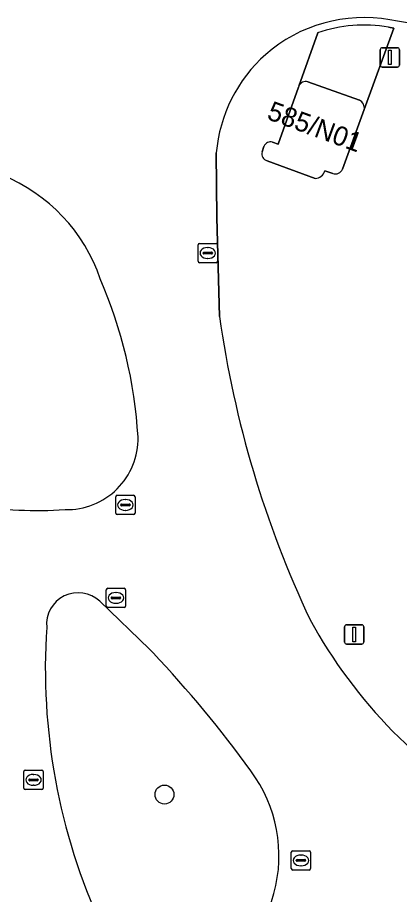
# Model space of a CAD drawing. Extents: x 155275 to 156265, y 382654 to 383635.
# Drawn here: x 155765.33 to 155785.08, y 383513.37 to 383558.74 of the extents above; entities that cross this region are included whole.
import ezdxf

# ---------------------------------------------------------------- set-up
doc = ezdxf.new("R2010")
doc.units = 0
for name, color, linetype in [('IMGEO_Boom', 7, 'Continuous'), ('IMGEO_Groenvoorziening', 7, 'Continuous'), ('IMGEO_Kolk', 7, 'Continuous'), ('IMGEO_Lichtmast', 7, 'Continuous'), ('IMGEO_Pand', 7, 'Continuous'), ('IMGEO_Pand_nummerreeks', 7, 'Continuous'), ('IMGEO_Rijbaan_lokaal_open', 7, 'Continuous'), ('IMGEO_Rioolput', 7, 'Continuous'), ('IMGEO_Voetpad_open', 7, 'Continuous')]:
    doc.layers.add(name, color=color, linetype=linetype)

msp = doc.modelspace()

# ---------------------------------------------------------------- linework, layer by layer
at = {"layer": 'IMGEO_Boom'}
msp.add_circle((155772.931, 383518.538), 0.489, dxfattribs=at)
at = {"layer": 'IMGEO_Groenvoorziening'}
for points in [[(155779.883, 383555.189), (155780.854, 383557.945)], [(155784.518, 383558.235), (155784.794, 383558.187), (155783.26, 383553.976), (155782.144, 383550.892)], [(155778.525, 383552.285), (155778.817, 383552.181), (155779.864, 383555.131)], [(155777.977, 383551.79), (155778.078, 383552.072)], [(155775.611, 383551.731), (155775.631, 383548.39), (155775.78, 383543.276)], [(155780.72, 383550.412), (155778.241, 383551.325)], [(155781.637, 383550.662), (155781.222, 383550.809)], [(155772.343, 383525.871), (155772.16, 383526.063), (155769.584, 383528.545)]]:
    msp.add_lwpolyline(points, dxfattribs=at)
for centre, radius, start, end in [((155783.245, 383551.033), 7.704, 80.0002, 131.2194), ((155778.006, 383519.744), 39.428, 61.262, 80.3972), ((155783.245, 383551.023), 7.323, 79.9922, 109.0587), ((155783.228, 383551.099), 7.643, 131.4445, 175.2547), ((155780.183, 383555.059), 0.327, 156.5118, 167.212), ((155778.411, 383551.948), 0.355, 71.3257, 159.6308), ((155778.349, 383551.694), 0.385, 165.5535, 253.6173), ((155780.692, 383550.964), 0.553, 272.9518, 343.7247), ((155781.759, 383551.067), 0.423, 253.1958, 335.6069), ((155761.247, 383542.388), 8.827, 18.6662, 68.0833), ((155747.236, 383535.539), 24.375, 3.5108, 23.3821), ((155829.861, 383550.862), 54.61, 187.9844, 205.2345), ((155767.882, 383536.964), 3.685, 268.6155, 1.0647), ((155766.379, 383554.749), 21.516, 260.9724, 273.7682), ((155768.47, 383527.344), 1.638, 47.1573, 185.454), ((155803.253, 383540.01), 25.96, 208.6079, 240.471), ((155798.773, 383525.065), 32.005, 176.1962, 204.6157), ((155727.768, 383483.838), 61.268, 35.8927, 43.31908), ((155771.5, 383515.369), 7.355, 292.5296, 36.6326)]:
    msp.add_arc(centre, radius, start, end, dxfattribs=at)
at = {"layer": 'IMGEO_Kolk'}
for p, q in [((155774.746, 383547.054), (155775.598, 383547.054)), ((155774.671, 383546.128), (155774.671, 383546.98)), ((155774.973, 383546.597), (155775.371, 383546.597)), ((155775.159, 383546.834), (155775.184, 383546.834)), ((155775.672, 383546.98), (155775.672, 383546.128)), ((155774.93, 383546.548), (155774.93, 383546.56)), ((155775.368, 383546.511), (155774.97, 383546.511)), ((155775.182, 383546.274), (155775.157, 383546.274)), ((155775.414, 383546.56), (155775.414, 383546.548)), ((155775.598, 383546.054), (155774.746, 383546.054)), ((155769.922, 383528.285), (155769.922, 383529.137)), ((155769.997, 383529.211), (155770.849, 383529.211)), ((155770.41, 383528.991), (155770.435, 383528.991)), ((155770.923, 383529.137), (155770.923, 383528.285)), ((155770.181, 383528.705), (155770.181, 383528.717)), ((155770.619, 383528.668), (155770.221, 383528.668)), ((155770.224, 383528.754), (155770.622, 383528.754)), ((155770.433, 383528.431), (155770.408, 383528.431)), ((155770.665, 383528.717), (155770.665, 383528.705)), ((155770.849, 383528.211), (155769.997, 383528.211)), ((155765.657, 383518.871), (155765.657, 383519.723)), ((155765.732, 383519.797), (155766.584, 383519.797)), ((155766.145, 383519.577), (155766.17, 383519.577)), ((155766.658, 383519.723), (155766.658, 383518.871)), ((155765.916, 383519.291), (155765.916, 383519.303)), ((155766.354, 383519.254), (155765.956, 383519.254)), ((155765.959, 383519.34), (155766.357, 383519.34)), ((155766.168, 383519.017), (155766.143, 383519.017)), ((155766.4, 383519.303), (155766.4, 383519.291)), ((155766.584, 383518.797), (155765.732, 383518.797)), ((155779.489, 383514.705), (155779.489, 383515.557)), ((155779.564, 383515.631), (155780.416, 383515.631)), ((155779.977, 383515.411), (155780.002, 383515.411)), ((155780.49, 383515.557), (155780.49, 383514.705)), ((155779.748, 383515.125), (155779.748, 383515.137)), ((155780.186, 383515.088), (155779.788, 383515.088)), ((155779.791, 383515.174), (155780.189, 383515.174)), ((155780, 383514.851), (155779.975, 383514.851)), ((155780.232, 383515.137), (155780.232, 383515.125)), ((155780.416, 383514.631), (155779.564, 383514.631))]:
    msp.add_line(p, q, dxfattribs=at)
for points in [[(155774.746, 383547.054), (155775.598, 383547.054)], [(155774.671, 383546.128), (155774.671, 383546.98)], [(155775.672, 383546.98), (155775.672, 383546.128)], [(155775.598, 383546.054), (155774.746, 383546.054)], [(155769.922, 383528.285), (155769.922, 383529.137)], [(155769.997, 383529.211), (155770.849, 383529.211)], [(155770.923, 383529.137), (155770.923, 383528.285)], [(155770.849, 383528.211), (155769.997, 383528.211)], [(155765.657, 383518.871), (155765.657, 383519.723)], [(155765.732, 383519.797), (155766.584, 383519.797)], [(155766.658, 383519.723), (155766.658, 383518.871)], [(155766.584, 383518.797), (155765.732, 383518.797)], [(155779.489, 383514.705), (155779.489, 383515.557)], [(155779.564, 383515.631), (155780.416, 383515.631)], [(155780.49, 383515.557), (155780.49, 383514.705)], [(155780.416, 383514.631), (155779.564, 383514.631)]]:
    msp.add_lwpolyline(points, dxfattribs=at)
for centre, radius, start, end in [((155774.748, 383546.978), 0.0765, 91.552, 178.448), ((155774.748, 383546.978), 0.0765, 91.552, 178.448), ((155775.596, 383546.978), 0.0765, 1.552, 88.448), ((155775.596, 383546.978), 0.0765, 1.552, 88.448), ((155774.97, 383546.557), 0.0403, 85.8775, 175.7526), ((155775.375, 383546.559), 0.0386, 1.7309, 96.639), ((155774.748, 383546.13), 0.0765, 181.552, 268.448), ((155774.748, 383546.13), 0.0765, 181.552, 268.448), ((155774.967, 383546.547), 0.0366, 178.938, 274.7102), ((155775.371, 383546.554), 0.043, 264.8664, 352.4533), ((155775.596, 383546.13), 0.0765, 271.552, 358.448), ((155775.596, 383546.13), 0.0765, 271.552, 358.448), ((155769.999, 383529.135), 0.0765, 91.552, 178.448), ((155769.999, 383529.135), 0.0765, 91.552, 178.448), ((155770.847, 383529.135), 0.0765, 1.552, 88.448), ((155770.847, 383529.135), 0.0765, 1.552, 88.448), ((155770.221, 383528.714), 0.0403, 85.8775, 175.7526), ((155770.218, 383528.704), 0.0366, 178.938, 274.7102), ((155770.622, 383528.711), 0.043, 264.8664, 352.4533), ((155770.626, 383528.716), 0.0386, 1.7309, 96.639), ((155769.999, 383528.287), 0.0765, 181.552, 268.448), ((155769.999, 383528.287), 0.0765, 181.552, 268.448), ((155770.847, 383528.287), 0.0765, 271.552, 358.448), ((155770.847, 383528.287), 0.0765, 271.552, 358.448), ((155765.734, 383519.721), 0.0765, 91.552, 178.448), ((155765.734, 383519.721), 0.0765, 91.552, 178.448), ((155766.582, 383519.721), 0.0765, 1.552, 88.448), ((155766.582, 383519.721), 0.0765, 1.552, 88.448), ((155765.956, 383519.3), 0.0403, 85.8775, 175.7526), ((155765.953, 383519.29), 0.0366, 178.938, 274.7102), ((155766.357, 383519.297), 0.043, 264.8664, 352.4533), ((155766.361, 383519.302), 0.0386, 1.7309, 96.639), ((155765.734, 383518.873), 0.0765, 181.552, 268.448), ((155765.734, 383518.873), 0.0765, 181.552, 268.448), ((155766.582, 383518.873), 0.0765, 271.552, 358.448), ((155766.582, 383518.873), 0.0765, 271.552, 358.448), ((155779.566, 383515.555), 0.0765, 91.552, 178.448), ((155779.566, 383515.555), 0.0765, 91.552, 178.448), ((155780.414, 383515.555), 0.0765, 1.552, 88.448), ((155780.414, 383515.555), 0.0765, 1.552, 88.448), ((155779.788, 383515.134), 0.0403, 85.8775, 175.7526), ((155779.785, 383515.124), 0.0366, 178.938, 274.7102), ((155780.189, 383515.131), 0.043, 264.8664, 352.4533), ((155780.193, 383515.136), 0.0386, 1.7309, 96.639), ((155779.566, 383514.707), 0.0765, 181.552, 268.448), ((155779.566, 383514.707), 0.0765, 181.552, 268.448), ((155780.414, 383514.707), 0.0765, 271.552, 358.448), ((155780.414, 383514.707), 0.0765, 271.552, 358.448)]:
    msp.add_arc(centre, radius, start, end, dxfattribs=at)
for centre, major_axis, ratio, start_param, end_param in [((155775.158, 383546.554), (-0.387, 0.002), 0.722429, 4.712389, 7.853982), ((155775.183, 383546.554), (-0.39, 0.002), 0.717154, 1.570796, 4.712389), ((155770.409, 383528.711), (-0.387, 0.002), 0.722429, 4.712389, 7.853982), ((155770.434, 383528.711), (-0.39, 0.002), 0.717154, 1.570796, 4.712389), ((155766.144, 383519.297), (-0.387, 0.002), 0.722429, 4.712389, 7.853982), ((155766.169, 383519.297), (-0.39, 0.002), 0.717154, 1.570796, 4.712389), ((155779.976, 383515.131), (-0.387, 0.002), 0.722429, 4.712389, 7.853982), ((155780.001, 383515.131), (-0.39, 0.002), 0.717154, 1.570796, 4.712389)]:
    msp.add_ellipse(centre, major_axis=major_axis, ratio=ratio, start_param=start_param, end_param=end_param, dxfattribs=at)
at = {"layer": 'IMGEO_Lichtmast'}
for p, q in [((155784.091, 383556.274), (155784.091, 383557.074)), ((155784.091, 383557.074), (155784.091, 383556.274)), ((155784.191, 383557.174), (155784.981, 383557.174)), ((155784.981, 383557.174), (155784.191, 383557.174)), ((155785.081, 383557.074), (155785.081, 383556.274)), ((155785.081, 383556.274), (155785.081, 383557.074)), ((155784.981, 383556.174), (155784.191, 383556.174)), ((155784.191, 383556.174), (155784.981, 383556.174)), ((155782.246, 383526.421), (155782.246, 383527.221)), ((155782.246, 383527.221), (155782.246, 383526.421)), ((155782.346, 383527.321), (155783.136, 383527.321)), ((155783.136, 383527.321), (155782.346, 383527.321)), ((155783.236, 383527.221), (155783.236, 383526.421)), ((155783.236, 383526.421), (155783.236, 383527.221)), ((155783.136, 383526.321), (155782.346, 383526.321)), ((155782.346, 383526.321), (155783.136, 383526.321))]:
    msp.add_line(p, q, dxfattribs=at)
for points in [[(155784.511, 383557.049), (155784.661, 383557.049), (155784.661, 383556.299), (155784.511, 383556.299), (155784.511, 383557.049)], [(155782.666, 383527.196), (155782.816, 383527.196), (155782.816, 383526.446), (155782.666, 383526.446), (155782.666, 383527.196)]]:
    msp.add_lwpolyline(points, dxfattribs=at)
for centre, start, end in [((155784.191, 383557.074), 90, 180), ((155784.191, 383557.074), 90, 180), ((155784.981, 383557.074), 0, 90), ((155784.981, 383557.074), 360, 90), ((155784.191, 383556.274), 180, 270), ((155784.191, 383556.274), 180, 270), ((155784.981, 383556.274), 270, 0), ((155784.981, 383556.274), 270, 0), ((155782.346, 383527.221), 90, 180), ((155782.346, 383527.221), 90, 180), ((155783.136, 383527.221), 0, 90), ((155783.136, 383527.221), 360, 90), ((155782.346, 383526.421), 180, 270), ((155782.346, 383526.421), 180, 270), ((155783.136, 383526.421), 270, 0), ((155783.136, 383526.421), 270, 0)]:
    msp.add_arc(centre, 0.1, start, end, dxfattribs=at)
at = {"layer": 'IMGEO_Pand'}
for points in [[(155783.011, 383554.462), (155780.35, 383555.414)], [(155779.864, 383555.131), (155778.817, 383552.181), (155778.525, 383552.285)], [(155782.144, 383550.892), (155783.26, 383553.976)], [(155778.078, 383552.072), (155777.977, 383551.79)], [(155778.241, 383551.325), (155780.72, 383550.412)], [(155781.222, 383550.809), (155781.637, 383550.662)]]:
    msp.add_lwpolyline(points, dxfattribs=at)
for centre, radius, start, end in [((155780.243, 383555.04), 0.389, 73.9817, 157.4677), ((155780.183, 383555.059), 0.327, 156.5118, 167.212), ((155782.824, 383554.059), 0.444, 349.1695, 65.0868), ((155778.411, 383551.948), 0.355, 71.3257, 159.6308), ((155778.349, 383551.694), 0.385, 165.5535, 253.6173), ((155780.692, 383550.964), 0.553, 272.9518, 343.7247), ((155781.759, 383551.067), 0.423, 253.1958, 335.6069)]:
    msp.add_arc(centre, radius, start, end, dxfattribs=at)
at = {"layer": 'IMGEO_Rijbaan_lokaal_open'}
for points in [[(155775.78, 383543.276), (155775.631, 383548.39), (155775.611, 383551.731)], [(155769.584, 383528.545), (155772.16, 383526.063), (155772.343, 383525.871)]]:
    msp.add_lwpolyline(points, dxfattribs=at)
for centre, radius, start, end in [((155783.245, 383551.033), 7.704, 80.0002, 131.2194), ((155778.006, 383519.744), 39.428, 61.262, 80.3972), ((155783.228, 383551.099), 7.643, 131.4445, 175.2547), ((155761.247, 383542.388), 8.827, 18.6662, 68.0833), ((155747.236, 383535.539), 24.375, 3.5108, 23.3821), ((155829.861, 383550.862), 54.61, 187.9844, 205.2345), ((155767.882, 383536.964), 3.685, 268.6155, 1.0647), ((155766.379, 383554.749), 21.516, 260.9724, 273.7682), ((155768.47, 383527.344), 1.638, 47.1573, 185.454), ((155803.253, 383540.01), 25.96, 208.6079, 240.471), ((155798.773, 383525.065), 32.005, 176.1962, 204.6157), ((155727.768, 383483.838), 61.268, 35.8927, 43.31908), ((155771.5, 383515.369), 7.355, 292.5296, 36.6326)]:
    msp.add_arc(centre, radius, start, end, dxfattribs=at)
at = {"layer": 'IMGEO_Rioolput'}
for p, q in [((155770.41, 383533.095), (155770.41, 383533.947)), ((155770.485, 383534.021), (155771.337, 383534.021)), ((155771.411, 383533.947), (155771.411, 383533.095)), ((155770.669, 383533.515), (155770.669, 383533.527)), ((155771.107, 383533.478), (155770.709, 383533.478)), ((155770.712, 383533.564), (155771.11, 383533.564)), ((155770.898, 383533.801), (155770.923, 383533.801)), ((155771.153, 383533.527), (155771.153, 383533.515)), ((155771.337, 383533.021), (155770.485, 383533.021)), ((155770.921, 383533.241), (155770.896, 383533.241))]:
    msp.add_line(p, q, dxfattribs=at)
for points in [[(155770.41, 383533.095), (155770.41, 383533.947)], [(155770.485, 383534.021), (155771.337, 383534.021)], [(155771.411, 383533.947), (155771.411, 383533.095)], [(155771.337, 383533.021), (155770.485, 383533.021)]]:
    msp.add_lwpolyline(points, dxfattribs=at)
for centre, radius, start, end in [((155770.487, 383533.945), 0.0765, 91.552, 178.448), ((155770.487, 383533.945), 0.0765, 91.552, 178.448), ((155771.335, 383533.945), 0.0765, 1.552, 88.448), ((155771.335, 383533.945), 0.0765, 1.552, 88.448), ((155770.709, 383533.524), 0.0403, 85.8775, 175.7526), ((155770.706, 383533.514), 0.0366, 178.938, 274.7102), ((155771.11, 383533.521), 0.043, 264.8664, 352.4533), ((155771.114, 383533.526), 0.0386, 1.7309, 96.639), ((155770.487, 383533.097), 0.0765, 181.552, 268.448), ((155770.487, 383533.097), 0.0765, 181.552, 268.448), ((155771.335, 383533.097), 0.0765, 271.552, 358.448), ((155771.335, 383533.097), 0.0765, 271.552, 358.448)]:
    msp.add_arc(centre, radius, start, end, dxfattribs=at)
for centre, major_axis, ratio, start_param, end_param in [((155770.897, 383533.521), (-0.387, 0.002), 0.722429, 4.712389, 7.853982), ((155770.922, 383533.521), (-0.39, 0.002), 0.717154, 1.570796, 4.712389)]:
    msp.add_ellipse(centre, major_axis=major_axis, ratio=ratio, start_param=start_param, end_param=end_param, dxfattribs=at)
at = {"layer": 'IMGEO_Voetpad_open'}
for points in [[(155780.854, 383557.945), (155779.883, 383555.189)], [(155783.26, 383553.976), (155784.794, 383558.187)], [(155784.794, 383558.187), (155784.518, 383558.235)], [(155780.35, 383555.414), (155783.011, 383554.462)]]:
    msp.add_lwpolyline(points, dxfattribs=at)
for centre, radius, start, end in [((155783.245, 383551.023), 7.323, 79.9922, 109.0587), ((155780.243, 383555.04), 0.389, 73.9817, 157.4677), ((155782.824, 383554.059), 0.444, 349.1695, 65.0868)]:
    msp.add_arc(centre, radius, start, end, dxfattribs=at)

# ---------------------------------------------------------------- texts
at = {"layer": 'IMGEO_Pand_nummerreeks'}
msp.add_text('585/N01', height=1, rotation=339.7116, dxfattribs=at).set_placement((155778.175, 383553.503))

doc.saveas('drawing.dxf')
